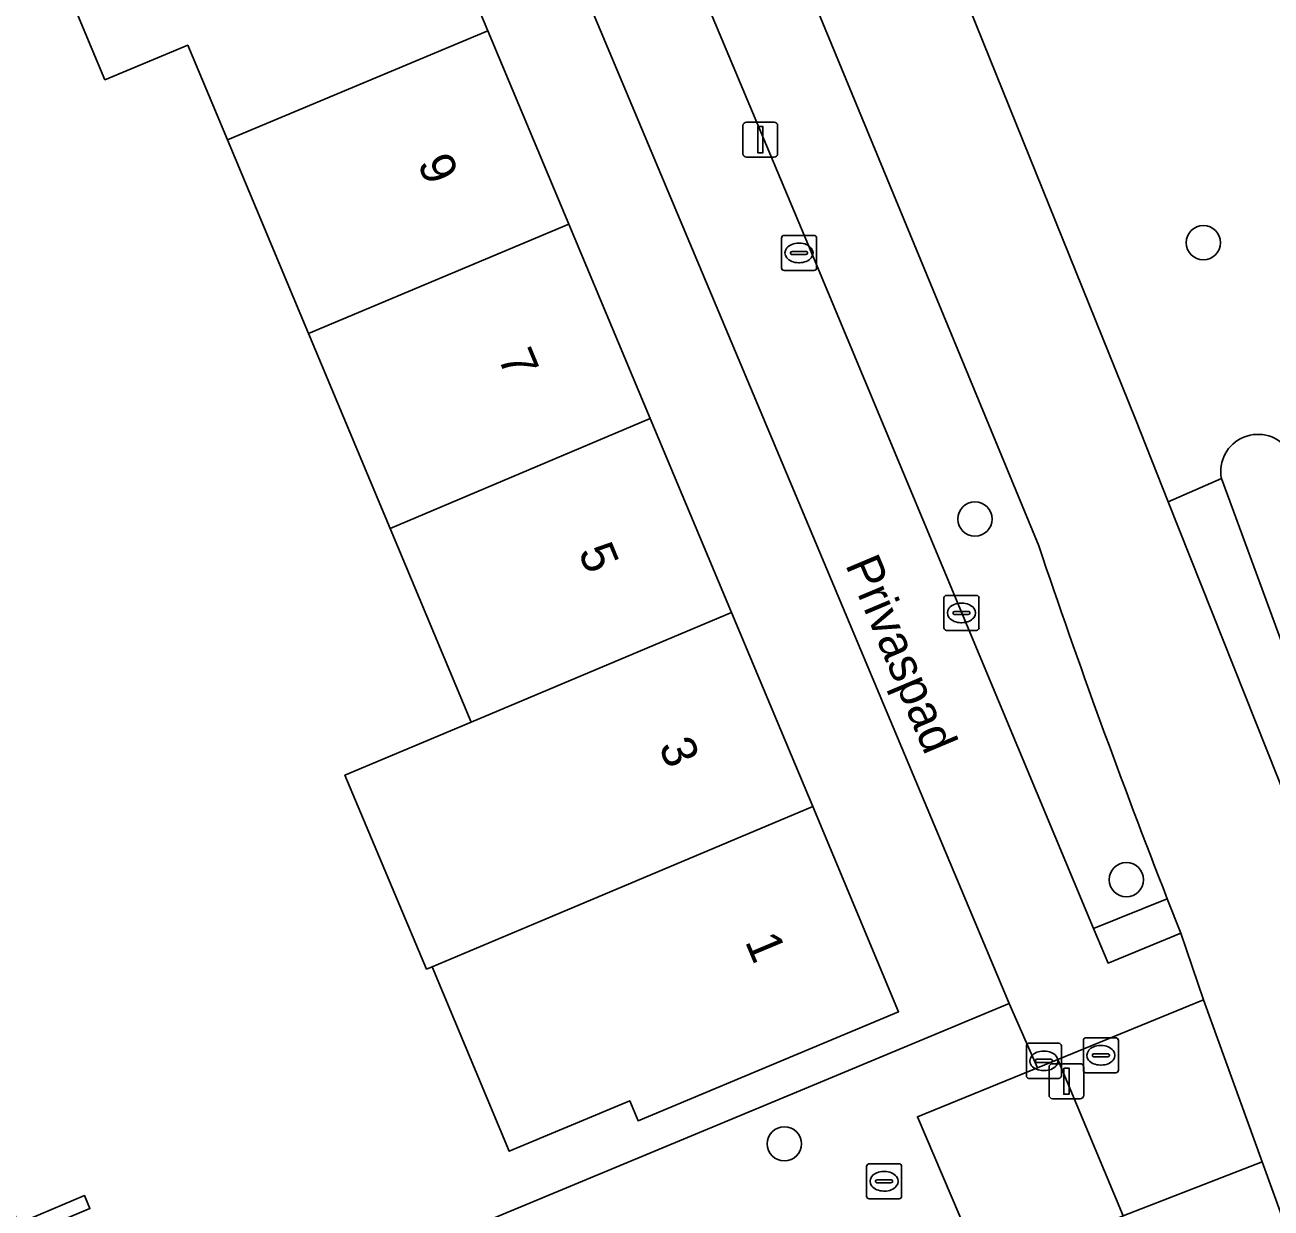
# Model space of a CAD drawing. Extents: x 157767 to 159172, y 387839 to 389425.
# Drawn here: x 158977.62 to 159013.22, y 388292.13 to 388325.92 of the extents above; entities that cross this region are included whole.
import ezdxf

# ---------------------------------------------------------------- set-up
doc = ezdxf.new("R2010")
doc.units = 0
for name, color, linetype in [('IMGEO_Boom', 7, 'Continuous'), ('IMGEO_Brandkraan', 7, 'Continuous'), ('IMGEO_Erf', 7, 'Continuous'), ('IMGEO_Fietspad_gesloten', 7, 'Continuous'), ('IMGEO_Groenvoorziening', 7, 'Continuous'), ('IMGEO_Kolk', 7, 'Continuous'), ('IMGEO_Lichtmast', 7, 'Continuous'), ('IMGEO_Openbare_ruimte_label', 7, 'Continuous'), ('IMGEO_Pand', 7, 'Continuous'), ('IMGEO_Pand_nummerreeks', 7, 'Continuous'), ('IMGEO_Parkeervlak_open', 7, 'Continuous'), ('IMGEO_Rioolput', 7, 'Continuous'), ('IMGEO_Voetpad_open', 7, 'Continuous'), ('IMGEO_Waterloop', 7, 'Continuous')]:
    doc.layers.add(name, color=color, linetype=linetype)

msp = doc.modelspace()

# ---------------------------------------------------------------- linework, layer by layer
at = {"layer": 'IMGEO_Boom'}
for centre in [(159011.282, 388319.697), (159004.757, 388311.805), (159009.085, 388301.506), (158999.316, 388293.964)]:
    msp.add_circle(centre, 0.489, dxfattribs=at)
at = {"layer": 'IMGEO_Brandkraan'}
for p, q in [((159007.855, 388296.067), (159007.855, 388296.919)), ((159007.93, 388296.993), (159008.782, 388296.993)), ((159008.343, 388296.773), (159008.368, 388296.773)), ((159008.856, 388296.919), (159008.856, 388296.067)), ((159008.114, 388296.487), (159008.114, 388296.499)), ((159008.552, 388296.45), (159008.154, 388296.45)), ((159008.157, 388296.536), (159008.555, 388296.536)), ((159008.598, 388296.499), (159008.598, 388296.487)), ((159008.366, 388296.213), (159008.341, 388296.213)), ((159008.782, 388295.993), (159007.93, 388295.993))]:
    msp.add_line(p, q, dxfattribs=at)
for points in [[(159007.855, 388296.067), (159007.855, 388296.919)], [(159007.93, 388296.993), (159008.782, 388296.993)], [(159008.856, 388296.919), (159008.856, 388296.067)], [(159008.782, 388295.993), (159007.93, 388295.993)]]:
    msp.add_lwpolyline(points, dxfattribs=at)
for centre, radius, start, end in [((159007.932, 388296.917), 0.0765, 91.552, 178.448), ((159007.932, 388296.917), 0.0765, 91.552, 178.448), ((159008.78, 388296.917), 0.0765, 1.552, 88.448), ((159008.78, 388296.917), 0.0765, 1.552, 88.448), ((159008.154, 388296.496), 0.0403, 85.8775, 175.7526), ((159008.151, 388296.486), 0.0366, 178.938, 274.7102), ((159008.555, 388296.493), 0.043, 264.8664, 352.4533), ((159008.559, 388296.498), 0.0386, 1.7309, 96.639), ((159007.932, 388296.069), 0.0765, 181.552, 268.448), ((159007.932, 388296.069), 0.0765, 181.552, 268.448), ((159008.78, 388296.069), 0.0765, 271.552, 358.448), ((159008.78, 388296.069), 0.0765, 271.552, 358.448)]:
    msp.add_arc(centre, radius, start, end, dxfattribs=at)
for centre, major_axis, ratio, start_param, end_param in [((159008.342, 388296.493), (-0.387, 0.002), 0.722429, 4.712389, 7.853982), ((159008.367, 388296.493), (-0.39, 0.002), 0.717154, 1.570796, 4.712389)]:
    msp.add_ellipse(centre, major_axis=major_axis, ratio=ratio, start_param=start_param, end_param=end_param, dxfattribs=at)
at = {"layer": 'IMGEO_Erf'}
for points in [[(158981.261, 388287.789), (159000, 388295.581), (159005.739, 388297.968), (159000, 388311.619), (158974.612, 388372.008)], [(158988.521, 388331.301), (158990.846, 388325.748), (158993.16, 388320.224), (158995.484, 388314.674), (158997.802, 388309.14), (159000, 388303.893), (159000.124, 388303.596), (159002.578, 388297.738), (159000, 388296.658), (158995.138, 388294.622), (158994.899, 388295.192), (158991.458, 388293.751), (158989.253, 388299.018), (158989.097, 388298.952), (158986.764, 388304.49), (158990.369, 388306.009), (158988.053, 388311.54), (158985.751, 388317.036), (158985.722, 388317.106), (158983.405, 388322.637), (158982.272, 388325.342), (158979.908, 388324.351), (158978.732, 388327.157)], [(158972.443, 388292.004), (158971.68, 388293.826), (158975.818, 388295.559), (158976.582, 388293.734), (158977.437, 388291.693), (158979.328, 388292.484), (158979.48, 388292.115)]]:
    msp.add_lwpolyline(points, dxfattribs=at)
at = {"layer": 'IMGEO_Fietspad_gesloten'}
for points in [[(158966.409, 388413.35), (158961.459, 388424.399), (158953.746, 388443.363), (158953.128, 388444.884), (158950.898, 388450.204), (158947.703, 388448.188), (158948.147, 388447.073), (158948.91, 388445.053), (158956.896, 388424.843), (158957.433, 388423.731), (158965.184, 388407.027), (158965.661, 388405.91), (158977.622, 388380.827), (158979.787, 388376.286), (158979.637, 388376.224), (158980.522, 388374.161), (158980.936, 388373.173), (158990.757, 388349.724), (159000, 388326.968), (159006.58, 388311.043)], [(159035.233, 388245.714), (159033.542, 388250), (159033.075, 388251.183), (159026.395, 388268.116), (159020.63, 388283.846), (159016.676, 388295.128), (159016.217, 388296.437), (159014.072, 388302.744), (159013.71, 388303.656), (159010.278, 388312.299), (159009.34, 388314.661), (159003.467, 388329.206)], [(159010.253, 388300.958), (159010.64, 388299.976), (159011.284, 388298.077), (159012.963, 388293.448), (159023.594, 388264.127), (159023.93, 388263.272), (159029.221, 388250), (159031.674, 388243.846)]]:
    msp.add_lwpolyline(points, dxfattribs=at)
msp.add_arc((159221.307, 388383.536), 226.634, 198.65499, 201.36869, dxfattribs=at)
at = {"layer": 'IMGEO_Groenvoorziening'}
for points in [[(158990.757, 388349.724), (158980.936, 388373.173), (158978.019, 388371.948), (159000, 388319.621), (159008.145, 388300.117), (159010.253, 388300.958)], [(158985.556, 388371.478), (158994.882, 388349.556), (159000, 388337.149), (159003.467, 388329.206), (159009.34, 388314.661), (159010.278, 388312.299), (159011.797, 388312.961)], [(159006.58, 388311.043), (159000, 388326.968), (158990.757, 388349.724)]]:
    msp.add_lwpolyline(points, dxfattribs=at)
for points in [[(159015.016, 388304.206), (159011.797, 388312.961), (159010.278, 388312.299), (159013.71, 388303.656)], [(159012.963, 388293.448), (159011.284, 388298.077), (159007.122, 388296.375), (159008.992, 388291.909)], [(159023.594, 388264.127), (159012.963, 388293.448), (159008.992, 388291.909), (159007.71, 388291.363), (159019.785, 388262.525)]]:
    msp.add_lwpolyline(points, close=True, dxfattribs=at)
for centre, radius, start, end in [((159012.842, 388313.161), 1.064, 33.8639, 190.8515), ((159221.307, 388383.536), 226.634, 198.65499, 201.36869)]:
    msp.add_arc(centre, radius, start, end, dxfattribs=at)
at = {"layer": 'IMGEO_Kolk'}
for p, q in [((158999.308, 388319.905), (159000.16, 388319.905)), ((158999.233, 388318.979), (158999.233, 388319.831)), ((158999.721, 388319.685), (158999.746, 388319.685)), ((159000.234, 388319.831), (159000.234, 388318.979)), ((158999.492, 388319.399), (158999.492, 388319.411)), ((158999.93, 388319.362), (158999.532, 388319.362)), ((158999.535, 388319.448), (158999.933, 388319.448)), ((158999.976, 388319.411), (158999.976, 388319.399)), ((159000.16, 388318.905), (158999.308, 388318.905)), ((158999.744, 388319.125), (158999.719, 388319.125)), ((159003.873, 388308.699), (159003.873, 388309.551)), ((159003.948, 388309.625), (159004.8, 388309.625)), ((159004.874, 388309.551), (159004.874, 388308.699)), ((159004.361, 388309.405), (159004.386, 388309.405)), ((159004.132, 388309.119), (159004.132, 388309.131)), ((159004.57, 388309.082), (159004.172, 388309.082)), ((159004.175, 388309.168), (159004.573, 388309.168)), ((159004.384, 388308.845), (159004.359, 388308.845)), ((159004.616, 388309.131), (159004.616, 388309.119)), ((159004.8, 388308.625), (159003.948, 388308.625)), ((159001.663, 388292.468), (159001.663, 388293.32)), ((159001.738, 388293.394), (159002.59, 388293.394)), ((159002.151, 388293.174), (159002.176, 388293.174)), ((159002.664, 388293.32), (159002.664, 388292.468)), ((159001.922, 388292.888), (159001.922, 388292.9)), ((159002.36, 388292.851), (159001.962, 388292.851)), ((159001.965, 388292.937), (159002.363, 388292.937)), ((159002.406, 388292.9), (159002.406, 388292.888)), ((159002.174, 388292.614), (159002.149, 388292.614)), ((159002.59, 388292.394), (159001.738, 388292.394))]:
    msp.add_line(p, q, dxfattribs=at)
for points in [[(158999.308, 388319.905), (159000.16, 388319.905)], [(158999.233, 388318.979), (158999.233, 388319.831)], [(159000.234, 388319.831), (159000.234, 388318.979)], [(159000.16, 388318.905), (158999.308, 388318.905)], [(159003.873, 388308.699), (159003.873, 388309.551)], [(159003.948, 388309.625), (159004.8, 388309.625)], [(159004.874, 388309.551), (159004.874, 388308.699)], [(159004.8, 388308.625), (159003.948, 388308.625)], [(159001.663, 388292.468), (159001.663, 388293.32)], [(159001.738, 388293.394), (159002.59, 388293.394)], [(159002.664, 388293.32), (159002.664, 388292.468)], [(159002.59, 388292.394), (159001.738, 388292.394)]]:
    msp.add_lwpolyline(points, dxfattribs=at)
for centre, radius, start, end in [((158999.31, 388319.829), 0.0765, 91.552, 178.448), ((158999.31, 388319.829), 0.0765, 91.552, 178.448), ((159000.158, 388319.829), 0.0765, 1.552, 88.448), ((159000.158, 388319.829), 0.0765, 1.552, 88.448), ((158999.532, 388319.408), 0.0403, 85.8775, 175.7526), ((158999.529, 388319.398), 0.0366, 178.938, 274.7102), ((158999.933, 388319.405), 0.043, 264.8664, 352.4533), ((158999.937, 388319.41), 0.0386, 1.7309, 96.639), ((158999.31, 388318.981), 0.0765, 181.552, 268.448), ((158999.31, 388318.981), 0.0765, 181.552, 268.448), ((159000.158, 388318.981), 0.0765, 271.552, 358.448), ((159000.158, 388318.981), 0.0765, 271.552, 358.448), ((159003.95, 388309.549), 0.0765, 91.552, 178.448), ((159003.95, 388309.549), 0.0765, 91.552, 178.448), ((159004.798, 388309.549), 0.0765, 1.552, 88.448), ((159004.798, 388309.549), 0.0765, 1.552, 88.448), ((159004.172, 388309.128), 0.0403, 85.8775, 175.7526), ((159004.169, 388309.118), 0.0366, 178.938, 274.7102), ((159004.573, 388309.125), 0.043, 264.8664, 352.4533), ((159004.577, 388309.13), 0.0386, 1.7309, 96.639), ((159003.95, 388308.701), 0.0765, 181.552, 268.448), ((159003.95, 388308.701), 0.0765, 181.552, 268.448), ((159004.798, 388308.701), 0.0765, 271.552, 358.448), ((159004.798, 388308.701), 0.0765, 271.552, 358.448), ((159001.74, 388293.318), 0.0765, 91.552, 178.448), ((159001.74, 388293.318), 0.0765, 91.552, 178.448), ((159002.588, 388293.318), 0.0765, 1.552, 88.448), ((159002.588, 388293.318), 0.0765, 1.552, 88.448), ((159001.962, 388292.897), 0.0403, 85.8775, 175.7526), ((159001.959, 388292.887), 0.0366, 178.938, 274.7102), ((159002.363, 388292.894), 0.043, 264.8664, 352.4533), ((159002.367, 388292.899), 0.0386, 1.7309, 96.639), ((159001.74, 388292.47), 0.0765, 181.552, 268.448), ((159001.74, 388292.47), 0.0765, 181.552, 268.448), ((159002.588, 388292.47), 0.0765, 271.552, 358.448), ((159002.588, 388292.47), 0.0765, 271.552, 358.448)]:
    msp.add_arc(centre, radius, start, end, dxfattribs=at)
for centre, major_axis, ratio, start_param, end_param in [((158999.72, 388319.405), (-0.387, 0.002), 0.722429, 4.712389, 7.853982), ((158999.745, 388319.405), (-0.39, 0.002), 0.717154, 1.570796, 4.712389), ((159004.36, 388309.125), (-0.387, 0.002), 0.722429, 4.712389, 7.853982), ((159004.385, 388309.125), (-0.39, 0.002), 0.717154, 1.570796, 4.712389), ((159002.15, 388292.894), (-0.387, 0.002), 0.722429, 4.712389, 7.853982), ((159002.175, 388292.894), (-0.39, 0.002), 0.717154, 1.570796, 4.712389)]:
    msp.add_ellipse(centre, major_axis=major_axis, ratio=ratio, start_param=start_param, end_param=end_param, dxfattribs=at)
at = {"layer": 'IMGEO_Lichtmast'}
for p, q in [((158998.233, 388323.14), (158999.023, 388323.14)), ((158999.023, 388323.14), (158998.233, 388323.14)), ((158998.133, 388322.24), (158998.133, 388323.04)), ((158998.133, 388323.04), (158998.133, 388322.24)), ((158999.123, 388323.04), (158999.123, 388322.24)), ((158999.123, 388322.24), (158999.123, 388323.04)), ((158999.023, 388322.14), (158998.233, 388322.14)), ((158998.233, 388322.14), (158999.023, 388322.14)), ((159006.875, 388295.353), (159006.875, 388296.153)), ((159006.875, 388296.153), (159006.875, 388295.353)), ((159006.975, 388296.253), (159007.765, 388296.253)), ((159007.765, 388296.253), (159006.975, 388296.253)), ((159007.865, 388296.153), (159007.865, 388295.353)), ((159007.865, 388295.353), (159007.865, 388296.153)), ((159007.765, 388295.253), (159006.975, 388295.253)), ((159006.975, 388295.253), (159007.765, 388295.253))]:
    msp.add_line(p, q, dxfattribs=at)
for points in [[(158998.553, 388323.015), (158998.703, 388323.015), (158998.703, 388322.265), (158998.553, 388322.265), (158998.553, 388323.015)], [(159007.295, 388296.128), (159007.445, 388296.128), (159007.445, 388295.378), (159007.295, 388295.378), (159007.295, 388296.128)]]:
    msp.add_lwpolyline(points, dxfattribs=at)
for centre, start, end in [((158998.233, 388323.04), 90, 180), ((158998.233, 388323.04), 90, 180), ((158999.023, 388323.04), 0, 90), ((158999.023, 388323.04), 360, 90), ((158998.233, 388322.24), 180, 270), ((158998.233, 388322.24), 180, 270), ((158999.023, 388322.24), 270, 0), ((158999.023, 388322.24), 270, 0), ((159006.975, 388296.153), 90, 180), ((159006.975, 388296.153), 90, 180), ((159007.765, 388296.153), 0, 90), ((159007.765, 388296.153), 360, 90), ((159006.975, 388295.353), 180, 270), ((159006.975, 388295.353), 180, 270), ((159007.765, 388295.353), 270, 0), ((159007.765, 388295.353), 270, 0)]:
    msp.add_arc(centre, 0.1, start, end, dxfattribs=at)
at = {"layer": 'IMGEO_Pand'}
for points in [[(158988.521, 388331.301), (158987.324, 388330.794), (158978.732, 388327.157), (158979.908, 388324.351), (158982.272, 388325.342), (158983.405, 388322.637), (158990.846, 388325.748)], [(158990.846, 388325.748), (158983.405, 388322.637), (158985.722, 388317.106), (158993.16, 388320.224)], [(158993.16, 388320.224), (158985.722, 388317.106), (158985.751, 388317.036), (158988.053, 388311.54), (158995.484, 388314.674)], [(158997.802, 388309.14), (158995.484, 388314.674), (158988.053, 388311.54), (158990.369, 388306.009)], [(159000, 388303.893), (158997.802, 388309.14), (158990.369, 388306.009), (158986.764, 388304.49), (158989.097, 388298.952), (158989.253, 388299.018), (158992.691, 388300.466), (159000.124, 388303.596)], [(159000.124, 388303.596), (158992.691, 388300.466), (158989.253, 388299.018), (158991.458, 388293.751), (158994.899, 388295.192), (158995.138, 388294.622), (159000, 388296.658), (159002.578, 388297.738)]]:
    msp.add_lwpolyline(points, close=True, dxfattribs=at)
at = {"layer": 'IMGEO_Parkeervlak_open'}
msp.add_lwpolyline([(159007.122, 388296.375), (159006.541, 388296.138), (159003.117, 388294.738), (159005.037, 388290.226), (159007.71, 388291.363), (159008.992, 388291.909)], close=True, dxfattribs=at)
at = {"layer": 'IMGEO_Rioolput'}
for p, q in [((159006.227, 388295.908), (159006.227, 388296.76)), ((159006.302, 388296.834), (159007.154, 388296.834)), ((159007.228, 388296.76), (159007.228, 388295.908)), ((159006.529, 388296.377), (159006.927, 388296.377)), ((159006.715, 388296.614), (159006.74, 388296.614)), ((159006.486, 388296.328), (159006.486, 388296.34)), ((159006.924, 388296.291), (159006.526, 388296.291)), ((159006.738, 388296.054), (159006.713, 388296.054)), ((159006.97, 388296.34), (159006.97, 388296.328)), ((159007.154, 388295.834), (159006.302, 388295.834))]:
    msp.add_line(p, q, dxfattribs=at)
for points in [[(159006.227, 388295.908), (159006.227, 388296.76)], [(159006.302, 388296.834), (159007.154, 388296.834)], [(159007.228, 388296.76), (159007.228, 388295.908)], [(159007.154, 388295.834), (159006.302, 388295.834)]]:
    msp.add_lwpolyline(points, dxfattribs=at)
for centre, radius, start, end in [((159006.304, 388296.758), 0.0765, 91.552, 178.448), ((159006.304, 388296.758), 0.0765, 91.552, 178.448), ((159007.152, 388296.758), 0.0765, 1.552, 88.448), ((159007.152, 388296.758), 0.0765, 1.552, 88.448), ((159006.526, 388296.337), 0.0403, 85.8775, 175.7526), ((159006.931, 388296.339), 0.0386, 1.7309, 96.639), ((159006.523, 388296.327), 0.0366, 178.938, 274.7102), ((159006.927, 388296.334), 0.043, 264.8664, 352.4533), ((159006.304, 388295.91), 0.0765, 181.552, 268.448), ((159006.304, 388295.91), 0.0765, 181.552, 268.448), ((159007.152, 388295.91), 0.0765, 271.552, 358.448), ((159007.152, 388295.91), 0.0765, 271.552, 358.448)]:
    msp.add_arc(centre, radius, start, end, dxfattribs=at)
for centre, major_axis, ratio, start_param, end_param in [((159006.714, 388296.334), (-0.387, 0.002), 0.722429, 4.712389, 7.853982), ((159006.739, 388296.334), (-0.39, 0.002), 0.717154, 1.570796, 4.712389)]:
    msp.add_ellipse(centre, major_axis=major_axis, ratio=ratio, start_param=start_param, end_param=end_param, dxfattribs=at)
at = {"layer": 'IMGEO_Voetpad_open'}
for points in [[(158978.019, 388371.948), (158977.604, 388372.936), (158980.522, 388374.161), (158979.637, 388376.224), (158976.31, 388374.855), (158973.825, 388373.847), (158974.612, 388372.008), (159000, 388311.619), (159005.739, 388297.968), (159006.541, 388296.138), (159007.122, 388296.375), (159011.284, 388298.077), (159010.64, 388299.976), (159008.559, 388299.125), (159008.145, 388300.117), (159000, 388319.621)], [(159010.253, 388300.958), (159008.145, 388300.117), (159008.559, 388299.125), (159010.64, 388299.976)]]:
    msp.add_lwpolyline(points, close=True, dxfattribs=at)
msp.add_lwpolyline([(158969.999, 388279.816), (158970.909, 388277.747), (158972.744, 388276.742), (159000, 388288.123), (159005.037, 388290.226), (159003.117, 388294.738), (159006.541, 388296.138), (159005.739, 388297.968), (159000, 388295.581), (158981.261, 388287.789), (158974.373, 388284.924), (158972.601, 388289.236), (158979.48, 388292.115), (158979.328, 388292.484), (158977.437, 388291.693), (158973.299, 388289.96), (158972.447, 388289.604), (158956.685, 388327.087), (158954.045, 388333.364), (158945.329, 388354.091), (158945.496, 388354.147), (158952.229, 388356.968)], dxfattribs=at)
at = {"layer": 'IMGEO_Waterloop'}
msp.add_lwpolyline([(159011.797, 388312.961), (159015.016, 388304.206)], dxfattribs=at)
msp.add_arc((159012.842, 388313.161), 1.064, 33.8639, 190.8515, dxfattribs=at)

# ---------------------------------------------------------------- texts
at = {"layer": 'IMGEO_Openbare_ruimte_label'}
msp.add_text('Privaspad', height=1, rotation=292.8225, dxfattribs=at).set_placement((159001.045, 388310.508))
at = {"layer": 'IMGEO_Pand_nummerreeks'}
for s, rotation, p in [('9', 292.4655, (158988.828, 388321.975)), ('7', 292.4655, (158991.124, 388316.423)), ('5', 292.4683, (158993.419, 388310.872)), ('3', 292.4655, (158995.716, 388305.32)), ('1', 292.729, (158998.18, 388299.747))]:
    msp.add_text(s, height=1, rotation=rotation, dxfattribs=at).set_placement(p)

doc.saveas('drawing.dxf')
